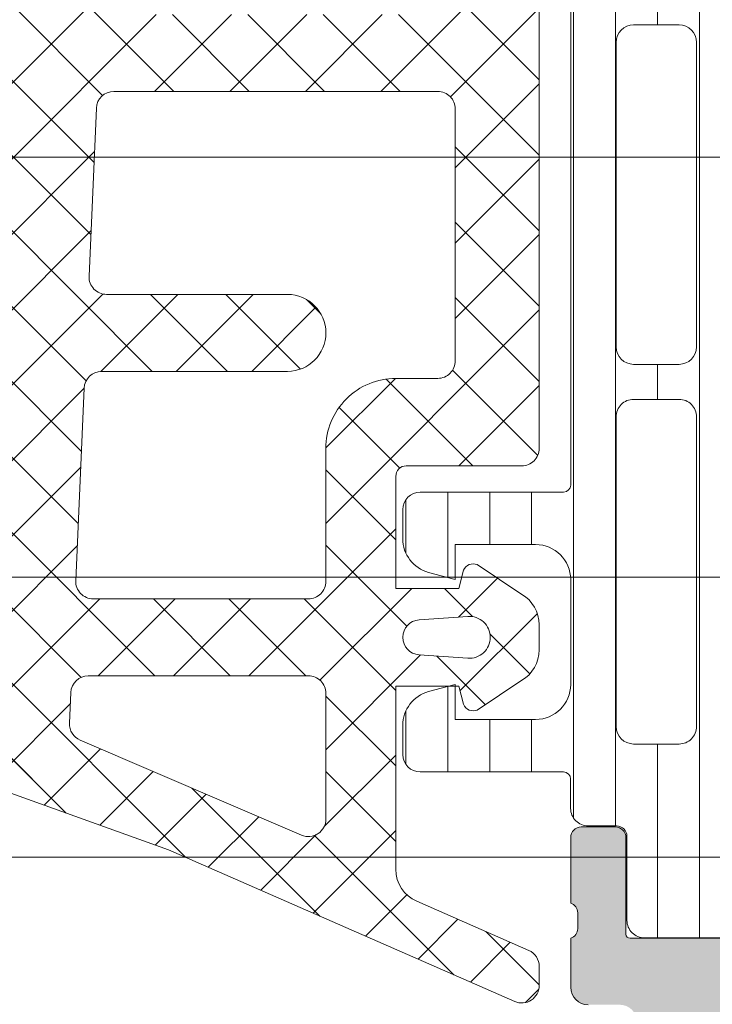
# Model space of a CAD drawing. Header units: millimetres. Extents: x 144573 to 336993, y 74252 to 247042.
# Tile 823 of 1056: x 200173 to 200192, y 219205 to 219233. Entities that reach past the tile are written whole.
import ezdxf

# ---------------------------------------------------------------- set-up
doc = ezdxf.new("R2010")
doc.units = ezdxf.units.MM
doc.layers.add('FASÁDA DETAILNÍ', color=255, linetype='Continuous', lineweight=0)
pattern_1 = [(135, (218737.8640705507, 217938.1777891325), (-1.077630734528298, -1.077630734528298), []), (225, (218737.8640705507, 217938.1777891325), (1.077630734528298, -1.077630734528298), [])]

msp = doc.modelspace()

# ---------------------------------------------------------------- hatches: boundary and pattern name
at = {"layer": 'FASÁDA DETAILNÍ'}
h = msp.add_hatch(dxfattribs=at)
h.set_pattern_fill('LINIE', color=256, scale=1.2, angle=90, style=0)
h.set_pattern_definition([(90, (200207.6575666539, 219206.2351158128), (-1.2, 7.347638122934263e-17), [])])
edge = h.paths.add_edge_path()
edge.add_arc((200189.6837942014, 219209.7698121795), 0.3000000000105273, 359.9979247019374, 449.9979247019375)
edge.add_line((200189.6838050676, 219210.0698121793), (200188.8734737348, 219210.0698408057))
edge.add_arc((200188.8734891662, 219210.5698381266), 0.4999973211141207, 179.9976177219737, 269.99823168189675, ccw=False)
edge.add_line((200188.3734918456, 219210.5698589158), (200188.3721713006, 219211.4109311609))
edge.add_arc((200188.1721713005, 219211.4109311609), 0.2000000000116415, 359.9999999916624, 449.9999999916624)
edge.add_line((200188.1721713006, 219211.6109311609), (200184.0721713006, 219211.6109311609))
edge.add_arc((200184.0721713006, 219212.1109311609), 0.5, 180, 270, ccw=False)
edge.add_line((200183.5721713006, 219212.1109311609), (200183.5721713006, 219212.9416803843))
edge.add_arc((200184.5721713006, 219212.9416803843), 1, 105.0000000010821, 180, ccw=False)
edge.add_line((200184.3133522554, 219213.9076062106), (200185.0721713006, 219214.1109311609))
edge.add_line((200185.0721713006, 219214.1109311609), (200185.0721713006, 219213.1109311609))
edge.add_line((200185.0721713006, 219213.1109311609), (200187.3721713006, 219213.1109311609))
edge.add_arc((200187.3704620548, 219214.1150576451), 1.004127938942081, 270.097530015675, 359.7659122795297)
edge.add_line((200188.3745816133, 219214.1109551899), (200188.3745816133, 219217.1108335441))
edge.add_arc((200187.3704622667, 219217.1068051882), 1.004127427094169, 0.2298596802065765, 89.90248202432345)
edge.add_line((200187.3721713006, 219218.1109311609), (200185.0721713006, 219218.1109311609))
edge.add_line((200185.0721713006, 219218.1109311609), (200185.0721713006, 219217.1109311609))
edge.add_line((200185.0721713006, 219217.1109311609), (200184.3133522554, 219217.3142561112))
edge.add_arc((200184.5721713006, 219218.2801819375), 0.9999999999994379, 180, 254.9999999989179, ccw=False)
edge.add_line((200183.5721713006, 219218.2801819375), (200183.5721713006, 219219.1109311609))
edge.add_arc((200184.0721713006, 219219.1109311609), 0.5, 90, 180, ccw=False)
edge.add_line((200184.0721713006, 219219.6109311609), (200188.1721713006, 219219.6109311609))
edge.add_arc((200188.1704427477, 219219.8151042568), 0.2041804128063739, 270.4850610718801, 358.8441310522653)
edge.add_line((200188.3745816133, 219219.8109854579), (200188.3746045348, 219245.6523522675))
edge.add_arc((200188.8746018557, 219245.6523368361), 0.4999973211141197, 89.99761771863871, 179.9982316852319, ccw=False)
edge.add_line((200188.8746226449, 219246.1523341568), (200189.6849539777, 219246.1523055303))
edge.add_arc((200189.6849648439, 219246.4523055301), 0.3000000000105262, 269.9979247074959, 359.9979247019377)
edge.add_line((200189.9849648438, 219246.4522946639), (200189.9847198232, 219248.8522930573))
edge.add_arc((200190.4847158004, 219248.8522775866), 0.4999959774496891, 89.99762222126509, 179.9982271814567, ccw=False)
edge.add_line((200190.4847365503, 219249.3522735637), (200193.961278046, 219249.3521469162))
edge.add_arc((200193.8189315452, 219248.3623339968), 0.9999960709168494, -32.729091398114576, 81.81631664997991, ccw=False)
edge.add_line((200194.6601646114, 219247.821668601), (200193.3416121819, 219245.5380595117))
edge.add_arc((200193.7746158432, 219245.2880438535), 0.5000000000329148, 149.9979281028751, 179.9978647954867)
edge.add_line((200193.2746158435, 219245.2880624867), (200193.2735295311, 219210.9337937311))
edge.add_arc((200193.7735295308, 219210.9337761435), 0.4999999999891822, 179.9979846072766, 209.9979213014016)
edge.add_line((200193.3405077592, 219210.6837918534), (200194.6588947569, 219208.4000872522))
edge.add_arc((200193.8176225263, 219207.8594827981), 0.9999960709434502, -81.8204672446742, 32.72494080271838, ccw=False)
edge.add_line((200193.9598973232, 219206.8696595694), (200190.4833558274, 219206.8697862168))
edge.add_arc((200190.483371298, 219207.3697821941), 0.4999959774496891, 179.9976222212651, 269.9982271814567, ccw=False)
edge.add_line((200189.983375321, 219207.3698029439), (200189.9837942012, 219209.7698013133))
edge = h.paths.add_edge_path(flags=16)
edge.add_line((200190.1740698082, 219233.9609249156), (200191.4740639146, 219233.9609249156))
edge.add_arc((200191.4740675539, 219234.4609212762), 0.4999963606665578, 269.9995829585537, 360.0004170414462)
edge.add_line((200191.9740639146, 219234.4609249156), (200191.9740639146, 219243.310918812))
edge.add_arc((200191.4740675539, 219243.3109224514), 0.4999963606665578, 359.9995829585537, 450.0004170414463)
edge.add_line((200191.4740639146, 219243.810918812), (200190.1740698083, 219243.810918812))
edge.add_arc((200190.1740532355, 219243.3109188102), 0.5000000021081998, 89.99810089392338, 179.9999997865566)
edge.add_line((200189.6740532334, 219243.3109188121), (200189.6740532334, 219234.4609249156))
edge.add_arc((200190.1740532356, 219234.4609249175), 0.5000000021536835, 180.0000002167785, 270.0018990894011)
edge = h.paths.add_edge_path(flags=16)
edge.add_arc((200190.1740532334, 219223.7609188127), 0.5, 180, 270)
edge.add_line((200190.1740532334, 219223.2609188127), (200191.4740639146, 219223.2609188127))
edge.add_arc((200191.4740639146, 219223.7609188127), 0.5, 270, 360)
edge.add_line((200191.9740639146, 219223.7609188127), (200191.9740639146, 219232.4609249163))
edge.add_arc((200191.4740639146, 219232.4609249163), 0.5, 0, 89.99999999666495)
edge.add_line((200191.4740639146, 219232.9609249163), (200190.1740532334, 219232.9609249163))
edge.add_arc((200190.1740532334, 219232.4609249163), 0.5, 89.99999999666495, 180)
edge.add_line((200189.6740532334, 219232.4609249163), (200189.6740532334, 219223.7609188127))
edge = h.paths.add_edge_path(flags=16)
edge.add_arc((200191.4740675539, 219221.7609224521), 0.4999963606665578, 359.9995829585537, 450.0004170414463)
edge.add_line((200191.4740639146, 219222.2609188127), (200190.1740698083, 219222.2609188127))
edge.add_arc((200190.1740532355, 219221.7609188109), 0.5000000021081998, 89.99810089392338, 179.9999997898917)
edge.add_line((200189.6740532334, 219221.7609188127), (200189.6740532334, 219212.9109096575))
edge.add_arc((200190.1740379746, 219212.9109096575), 0.4999847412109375, 179.9999999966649, 270)
edge.add_line((200190.1740379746, 219212.4109249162), (200191.4740486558, 219212.4109249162))
edge.add_arc((200191.4740486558, 219212.910940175), 0.5000152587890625, 270, 360.0000000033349)
edge.add_line((200191.9740639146, 219212.9109401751), (200191.9740639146, 219221.7609188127))
h = msp.add_hatch(dxfattribs=at)
h.set_pattern_fill('ANSI37', color=256, scale=0.48, angle=90, style=0)
h.set_pattern_definition(pattern_1)
edge = h.paths.add_edge_path(flags=16)
edge.add_line((200184.0388985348, 219215.9584518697), (200185.4317525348, 219216.0581958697))
edge.add_arc((200185.4746100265, 219215.4597289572), 0.599999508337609, -8.35153610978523e-06, 94.09608051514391, ccw=False)
edge.add_arc((200185.4746100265, 219215.4597287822), 0.5999995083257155, -94.09608051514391, 8.351536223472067e-06, ccw=False)
edge.add_line((200185.4317525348, 219214.8612618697), (200184.0388985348, 219214.9610058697))
edge.add_arc((200184.0746130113, 219215.4597288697), 0.5000001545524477, 94.09606439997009, 265.90393560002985, ccw=False)
edge = h.paths.add_edge_path(flags=16)
edge.add_arc((200180.8746049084, 219213.8597322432), 0.4999996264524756, -4.2805441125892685e-05, 90.00004280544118, ccw=False)
edge.add_line((200181.3746045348, 219213.8597318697), (200181.3746045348, 219210.2660468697))
edge.add_arc((200180.874604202, 219210.2660468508), 0.5000003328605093, -113.21802660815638, 2.167783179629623e-06, ccw=False)
edge.add_line((200180.6774885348, 219209.8065408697), (200174.3463865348, 219212.5224188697))
edge.add_arc((200174.5435024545, 219212.9819242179), 0.4999998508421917, 177.4998893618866, 246.7819182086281, ccw=False)
edge.add_line((200174.0439785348, 219213.0037348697), (200174.0823045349, 219213.8815418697))
edge.add_arc((200174.5818281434, 219213.8597323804), 0.499999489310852, 89.99995514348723, 177.5000208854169, ccw=False)
edge.add_line((200174.5818285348, 219214.3597318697), (200180.8746045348, 219214.3597318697))
edge = h.paths.add_edge_path(flags=16)
edge.add_line((200175.4664425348, 219239.4136508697), (200184.3632955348, 219243.5623208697))
edge.add_arc((200184.5746046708, 219243.1091671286), 0.4999998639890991, -2.967197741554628e-05, 115.0000079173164, ccw=False)
edge.add_line((200185.0746045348, 219243.1091668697), (200185.0746045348, 219233.7597318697))
edge.add_arc((200184.5746049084, 219233.7597314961), 0.4999996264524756, -90.00004280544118, 4.2805441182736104e-05, ccw=False)
edge.add_line((200184.5746045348, 219233.2597318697), (200175.4506815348, 219233.2597318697))
edge.add_arc((200175.4506817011, 219233.7597319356), 0.5000000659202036, 177.4999727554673, 269.9999809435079, ccw=False)
edge.add_line((200174.9511575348, 219233.7815418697), (200175.1782275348, 219238.9823058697))
edge.add_arc((200175.6777529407, 219238.9604961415), 0.5000012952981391, 115.00009198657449, 177.5000025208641, ccw=False)
edge = h.paths.add_edge_path(flags=16)
edge.add_arc((200184.5746049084, 219230.5597322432), 0.4999996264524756, -4.2805441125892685e-05, 90.00004280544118, ccw=False)
edge.add_line((200185.0746045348, 219230.5597318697), (200185.0746045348, 219223.3597318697))
edge.add_arc((200184.5746049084, 219223.3597314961), 0.4999996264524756, -90.00004280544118, 4.2805441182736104e-05, ccw=False)
edge.add_line((200184.5746045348, 219222.8597318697), (200183.3746045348, 219222.8597318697))
edge.add_arc((200183.3746030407, 219220.8597333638), 1.999998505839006, 89.99995719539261, 180.0000428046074)
edge.add_line((200181.3746045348, 219220.8597318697), (200181.3746045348, 219217.0597318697))
edge.add_arc((200180.8746049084, 219217.0597314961), 0.4999996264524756, -90.00004280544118, 4.2805441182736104e-05, ccw=False)
edge.add_line((200180.8746045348, 219216.5597318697), (200174.7215435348, 219216.5597318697))
edge.add_arc((200174.7215437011, 219217.0597319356), 0.5000000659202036, 177.4999727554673, 269.9999809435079, ccw=False)
edge.add_line((200174.2220195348, 219217.0815418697), (200174.4621545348, 219222.5815418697))
edge.add_arc((200174.9616781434, 219222.5597323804), 0.499999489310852, 89.99995514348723, 177.5000208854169, ccw=False)
edge.add_line((200174.9616785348, 219223.0597318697), (200180.2746045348, 219223.0597318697))
edge.add_arc((200180.2746045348, 219224.1597318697), 1.099999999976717, 270, 450)
edge.add_line((200180.2746045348, 219225.2597318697), (200175.1013935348, 219225.2597318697))
edge.add_arc((200175.1013937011, 219225.7597319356), 0.5000000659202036, 177.4999727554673, 269.9999809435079, ccw=False)
edge.add_line((200174.6018695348, 219225.7815418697), (200174.8114425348, 219230.5815418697))
edge.add_arc((200175.3109661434, 219230.5597323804), 0.499999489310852, 89.99995514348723, 177.5000208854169, ccw=False)
edge.add_line((200175.3109665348, 219231.0597318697), (200184.5746045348, 219231.0597318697))
edge = h.paths.add_edge_path()
edge.add_line((200183.1881475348, 219245.7727848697), (200174.4002815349, 219241.6749358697))
edge.add_ellipse((200175.6681390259, 219238.9560105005), major_axis=(-3.000002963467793, 0), ratio=1, start_angle=295.0000306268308, end_angle=357.4999411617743)
edge.add_line((200172.6709915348, 219239.0868718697), (200172.6426575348, 219238.4379218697))
edge.add_ellipse((200172.1431339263, 219238.459731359), major_axis=(-0.499999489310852, 0), ratio=1, start_angle=89.99995514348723, end_angle=177.5000208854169, ccw=False)
edge.add_line((200172.1431335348, 219237.9597318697), (200171.1746045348, 219237.9597318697))
edge.add_ellipse((200171.1746044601, 219237.8597319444), major_axis=(-0.09999992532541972, 0), ratio=1, start_angle=-90.00004280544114, end_angle=4.278876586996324e-05)
edge.add_line((200171.0746045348, 219237.8597318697), (200171.0746045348, 219237.2597318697))
edge.add_ellipse((200171.1746044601, 219237.259731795), major_axis=(-0.09999992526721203, 0), ratio=1, start_angle=-4.278876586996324e-05, end_angle=90.0000428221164)
edge.add_line((200171.1746045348, 219237.1597318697), (200172.0776425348, 219237.1597318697))
edge.add_ellipse((200172.0776423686, 219236.6597318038), major_axis=(-0.5000000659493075, 0), ratio=1, start_angle=177.4999727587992, end_angle=269.999980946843, ccw=False)
edge.add_line((200172.5771665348, 219236.6379218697), (200172.1833285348, 219227.7376278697))
edge.add_ellipse((200171.683817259, 219227.7597319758), major_axis=(-0.5000001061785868, 0), ratio=1, start_angle=89.99991701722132, end_angle=177.4662307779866, ccw=False)
edge.add_line((200171.6838165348, 219227.2597318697), (200171.0746045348, 219227.2597318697))
edge.add_ellipse((200171.0746044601, 219227.1597319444), major_axis=(-0.09999992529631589, 0), ratio=1, start_angle=-90.00004280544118, end_angle=4.278876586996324e-05)
edge.add_line((200170.9746045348, 219227.1597318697), (200170.9746045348, 219226.5597318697))
edge.add_ellipse((200171.0746044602, 219226.559731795), major_axis=(-0.0999999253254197, 0), ratio=1, start_angle=-4.278876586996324e-05, end_angle=90.00004278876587)
edge.add_line((200171.0746045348, 219226.4597318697), (200171.6041665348, 219226.4597318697))
edge.add_ellipse((200171.6041668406, 219225.9597313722), major_axis=(-0.5000004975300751, 0), ratio=1, start_angle=177.4663020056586, end_angle=270.0000350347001, ccw=False)
edge.add_line((200172.1036785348, 219225.9376278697), (200171.5930225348, 219214.3974028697))
edge.add_ellipse((200171.0934979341, 219214.4192124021), major_axis=(-0.5000004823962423, 0), ratio=1, start_angle=86.78294269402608, end_angle=177.5000209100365, ccw=False)
edge.add_line((200171.0654385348, 219213.9199998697), (200165.9316955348, 219214.2085628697))
edge.add_ellipse((200166.0472509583, 219214.6189808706), major_axis=(-0.4263754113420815, 0), ratio=1, start_angle=-69.2410276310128, end_angle=74.27514553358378, ccw=False)
edge.add_line((200165.8961275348, 219215.0176758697), (200166.1287305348, 219215.0164358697))
edge.add_line((200166.1287305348, 219215.0164358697), (200168.0113095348, 219214.7182978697))
edge.add_line((200168.0113095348, 219214.7182978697), (200170.8605945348, 219215.1187238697))
edge.add_ellipse((200170.8188439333, 219215.4158044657), major_axis=(-0.2999999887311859, 0), ratio=1, start_angle=97.99974404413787, end_angle=214.5977463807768)
edge.add_ellipse((200168.5962728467, 219213.8826910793), major_axis=(-3.000047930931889, 0), ratio=1, start_angle=214.5976412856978, end_angle=288.008424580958)
edge.add_line((200167.6687875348, 219216.7357698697), (200165.4138965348, 219216.1021938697))
edge.add_ellipse((200165.5748260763, 219215.3269813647), major_axis=(-0.7917403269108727, 0), ratio=1, start_angle=281.727689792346, end_angle=353.2016537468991)
edge.add_line((200164.7886525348, 219215.4207038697), (200164.7874315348, 219214.3624938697))
edge.add_ellipse((200165.9665177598, 219214.4916181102), major_axis=(-1.186135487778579, 0), ratio=1, start_angle=6.249678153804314, end_angle=71.34442355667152)
edge.add_line((200165.5870985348, 219213.3678038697), (200168.8284385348, 219212.2734708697))
edge.add_line((200168.8284385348, 219212.2734708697), (200176.8782335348, 219209.3836928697))
edge.add_line((200176.8782335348, 219209.3836928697), (200186.7761105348, 219205.0508838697))
edge.add_ellipse((200186.9743806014, 219205.5098928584), major_axis=(-0.5000002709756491, 0), ratio=1, start_angle=66.6379505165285, end_angle=179.9334236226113)
edge.add_line((200187.4743805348, 219205.5093118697), (200187.4750155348, 219206.0560128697))
edge.add_ellipse((200186.9750154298, 219206.0565931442), major_axis=(-0.5000004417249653, 0), ratio=1, start_angle=179.9335054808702, end_angle=246.0791754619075)
edge.add_line((200187.1777525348, 219206.5136468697), (200183.9737495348, 219207.9154028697))
edge.add_ellipse((200184.3746038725, 219208.831543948), major_axis=(-0.9999993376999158, 0), ratio=1, start_angle=-5.28089365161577e-05, end_angle=66.3683852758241, ccw=False)
edge.add_line((200183.3746045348, 219208.8315448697), (200183.3746045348, 219214.0594868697))
edge.add_line((200183.3746045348, 219214.0594868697), (200185.1740835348, 219214.0594958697))
edge.add_line((200185.1740835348, 219214.0594958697), (200185.3120255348, 219213.5446948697))
edge.add_ellipse((200185.5891795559, 219213.6594601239), major_axis=(-0.2999756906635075, 0), ratio=1, start_angle=22.49370025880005, end_angle=112.5035666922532)
edge.add_line((200185.7039925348, 219213.3823258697), (200186.9741195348, 219214.2314928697))
edge.add_ellipse((200186.4743987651, 219215.097357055), major_axis=(-0.9997207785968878, 0), ratio=1, start_angle=119.9907606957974, end_angle=180.0076118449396)
edge.add_line((200187.4741195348, 219215.0974898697), (200187.4740885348, 219215.8218508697))
edge.add_ellipse((200186.4743507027, 219215.8216428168), major_axis=(-0.9997378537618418, 0), ratio=1, start_angle=180.0119236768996, end_angle=240.0086750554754)
edge.add_line((200186.9740885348, 219216.6875168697), (200185.7039925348, 219217.5366838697))
edge.add_ellipse((200185.5891806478, 219217.2595363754), major_axis=(-0.2999875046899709, 0), ratio=1, start_angle=247.4975938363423, end_angle=337.5013961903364)
edge.add_line((200185.3120255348, 219217.3743298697), (200185.1740535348, 219216.8595138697))
edge.add_line((200185.1740535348, 219216.8595138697), (200183.3746045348, 219216.8595058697))
edge.add_line((200183.3746045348, 219216.8595058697), (200183.3746045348, 219220.0597328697))
edge.add_ellipse((200183.6746043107, 219220.0597330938), major_axis=(-0.2999997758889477, 0), ratio=1, start_angle=-90.00004280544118, end_angle=4.279988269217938e-05, ccw=False)
edge.add_line((200183.6746045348, 219220.3597328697), (200186.9746005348, 219220.3597328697))
edge.add_ellipse((200186.9746009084, 219220.8597324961), major_axis=(-0.4999996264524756, 0), ratio=1, start_angle=89.99995719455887, end_angle=180.0000428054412)
edge.add_line((200187.4746005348, 219220.8597328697), (200187.4746005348, 219247.7573548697))
edge.add_line((200187.4746005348, 219247.7573548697), (200185.9242085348, 219248.6524728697))
edge.add_ellipse((200185.6742084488, 219248.2194603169), major_axis=(-0.4999999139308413, 0), ratio=1, start_angle=239.9999829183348, end_angle=359.9999366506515)
edge.add_line((200185.1742085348, 219248.2194608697), (200183.4768375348, 219248.2194608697))
edge.add_line((200183.4768375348, 219248.2194608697), (200183.4768375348, 219246.2259388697))
edge.add_ellipse((200182.9768372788, 219246.225938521), major_axis=(-0.5000002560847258, 0), ratio=1, start_angle=115.0001285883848, end_angle=180.0000399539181, ccw=False)
h = msp.add_hatch(dxfattribs=at)
h.set_pattern_fill('ANSI37', color=256, scale=0.48, angle=90, style=0)
h.set_pattern_definition(pattern_1)
edge = h.paths.add_edge_path(flags=16)
edge.add_line((200184.038898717, 219215.9584518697), (200185.431752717, 219216.0581958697))
edge.add_arc((200185.4746102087, 219215.4597289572), 0.599999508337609, -8.35153610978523e-06, 94.09608051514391, ccw=False)
edge.add_arc((200185.4746102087, 219215.4597287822), 0.5999995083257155, -94.09608051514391, 8.351536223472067e-06, ccw=False)
edge.add_line((200185.431752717, 219214.8612618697), (200184.038898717, 219214.9610058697))
edge.add_arc((200184.0746131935, 219215.4597288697), 0.5000001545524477, 94.09606439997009, 265.90393560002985, ccw=False)
edge = h.paths.add_edge_path(flags=16)
edge.add_arc((200180.8746050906, 219213.8597322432), 0.4999996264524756, -4.2805441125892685e-05, 90.00004280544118, ccw=False)
edge.add_line((200181.374604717, 219213.8597318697), (200181.374604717, 219210.2660468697))
edge.add_arc((200180.8746043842, 219210.2660468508), 0.5000003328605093, -113.21802660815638, 2.167783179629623e-06, ccw=False)
edge.add_line((200180.677488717, 219209.8065408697), (200174.346386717, 219212.5224188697))
edge.add_arc((200174.5435026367, 219212.9819242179), 0.4999998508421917, 177.4998893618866, 246.7819182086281, ccw=False)
edge.add_line((200174.043978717, 219213.0037348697), (200174.082304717, 219213.8815418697))
edge.add_arc((200174.5818283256, 219213.8597323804), 0.499999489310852, 89.99995514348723, 177.5000208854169, ccw=False)
edge.add_line((200174.581828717, 219214.3597318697), (200180.874604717, 219214.3597318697))
edge = h.paths.add_edge_path(flags=16)
edge.add_line((200175.466442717, 219239.4136508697), (200184.363295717, 219243.5623208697))
edge.add_arc((200184.574604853, 219243.1091671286), 0.4999998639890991, -2.967197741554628e-05, 115.0000079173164, ccw=False)
edge.add_line((200185.074604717, 219243.1091668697), (200185.074604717, 219233.7597318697))
edge.add_arc((200184.5746050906, 219233.7597314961), 0.4999996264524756, -90.00004280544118, 4.2805441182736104e-05, ccw=False)
edge.add_line((200184.574604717, 219233.2597318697), (200175.450681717, 219233.2597318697))
edge.add_arc((200175.4506818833, 219233.7597319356), 0.5000000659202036, 177.4999727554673, 269.9999809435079, ccw=False)
edge.add_line((200174.951157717, 219233.7815418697), (200175.178227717, 219238.9823058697))
edge.add_arc((200175.6777531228, 219238.9604961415), 0.5000012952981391, 115.00009198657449, 177.5000025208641, ccw=False)
edge = h.paths.add_edge_path(flags=16)
edge.add_arc((200184.5746050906, 219230.5597322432), 0.4999996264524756, -4.2805441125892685e-05, 90.00004280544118, ccw=False)
edge.add_line((200185.074604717, 219230.5597318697), (200185.074604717, 219223.3597318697))
edge.add_arc((200184.5746050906, 219223.3597314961), 0.4999996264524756, -90.00004280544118, 4.2805441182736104e-05, ccw=False)
edge.add_line((200184.574604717, 219222.8597318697), (200183.374604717, 219222.8597318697))
edge.add_arc((200183.3746032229, 219220.8597333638), 1.999998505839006, 89.99995719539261, 180.0000428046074)
edge.add_line((200181.374604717, 219220.8597318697), (200181.374604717, 219217.0597318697))
edge.add_arc((200180.8746050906, 219217.0597314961), 0.4999996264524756, -90.00004280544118, 4.2805441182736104e-05, ccw=False)
edge.add_line((200180.874604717, 219216.5597318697), (200174.721543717, 219216.5597318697))
edge.add_arc((200174.7215438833, 219217.0597319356), 0.5000000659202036, 177.4999727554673, 269.9999809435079, ccw=False)
edge.add_line((200174.222019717, 219217.0815418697), (200174.462154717, 219222.5815418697))
edge.add_arc((200174.9616783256, 219222.5597323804), 0.499999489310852, 89.99995514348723, 177.5000208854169, ccw=False)
edge.add_line((200174.961678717, 219223.0597318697), (200180.274604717, 219223.0597318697))
edge.add_arc((200180.274604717, 219224.1597318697), 1.099999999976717, 270, 450)
edge.add_line((200180.274604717, 219225.2597318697), (200175.101393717, 219225.2597318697))
edge.add_arc((200175.1013938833, 219225.7597319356), 0.5000000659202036, 177.4999727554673, 269.9999809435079, ccw=False)
edge.add_line((200174.601869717, 219225.7815418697), (200174.811442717, 219230.5815418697))
edge.add_arc((200175.3109663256, 219230.5597323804), 0.499999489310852, 89.99995514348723, 177.5000208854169, ccw=False)
edge.add_line((200175.310966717, 219231.0597318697), (200184.574604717, 219231.0597318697))
edge = h.paths.add_edge_path()
edge.add_line((200183.188147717, 219245.7727848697), (200174.400281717, 219241.6749358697))
edge.add_ellipse((200175.668139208, 219238.9560105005), major_axis=(-3.000002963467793, 0), ratio=1, start_angle=295.0000306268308, end_angle=357.4999411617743)
edge.add_line((200172.670991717, 219239.0868718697), (200172.642657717, 219238.4379218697))
edge.add_ellipse((200172.1431341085, 219238.459731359), major_axis=(-0.499999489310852, 0), ratio=1, start_angle=89.99995514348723, end_angle=177.5000208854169, ccw=False)
edge.add_line((200172.143133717, 219237.9597318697), (200171.174604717, 219237.9597318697))
edge.add_ellipse((200171.1746046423, 219237.8597319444), major_axis=(-0.09999992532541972, 0), ratio=1, start_angle=-90.00004280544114, end_angle=4.278876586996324e-05)
edge.add_line((200171.074604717, 219237.8597318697), (200171.074604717, 219237.2597318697))
edge.add_ellipse((200171.1746046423, 219237.259731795), major_axis=(-0.09999992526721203, 0), ratio=1, start_angle=-4.278876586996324e-05, end_angle=90.0000428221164)
edge.add_line((200171.174604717, 219237.1597318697), (200172.077642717, 219237.1597318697))
edge.add_ellipse((200172.0776425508, 219236.6597318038), major_axis=(-0.5000000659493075, 0), ratio=1, start_angle=177.4999727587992, end_angle=269.999980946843, ccw=False)
edge.add_line((200172.577166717, 219236.6379218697), (200172.183328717, 219227.7376278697))
edge.add_ellipse((200171.6838174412, 219227.7597319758), major_axis=(-0.5000001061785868, 0), ratio=1, start_angle=89.99991701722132, end_angle=177.4662307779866, ccw=False)
edge.add_line((200171.683816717, 219227.2597318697), (200171.074604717, 219227.2597318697))
edge.add_ellipse((200171.0746046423, 219227.1597319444), major_axis=(-0.09999992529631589, 0), ratio=1, start_angle=-90.00004280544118, end_angle=4.278876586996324e-05)
edge.add_line((200170.974604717, 219227.1597318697), (200170.974604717, 219226.5597318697))
edge.add_ellipse((200171.0746046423, 219226.559731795), major_axis=(-0.0999999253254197, 0), ratio=1, start_angle=-4.278876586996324e-05, end_angle=90.00004278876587)
edge.add_line((200171.074604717, 219226.4597318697), (200171.604166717, 219226.4597318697))
edge.add_ellipse((200171.6041670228, 219225.9597313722), major_axis=(-0.5000004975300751, 0), ratio=1, start_angle=177.4663020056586, end_angle=270.0000350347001, ccw=False)
edge.add_line((200172.103678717, 219225.9376278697), (200171.593022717, 219214.3974028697))
edge.add_ellipse((200171.0934981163, 219214.4192124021), major_axis=(-0.5000004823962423, 0), ratio=1, start_angle=86.78294269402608, end_angle=177.5000209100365, ccw=False)
edge.add_line((200171.065438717, 219213.9199998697), (200165.931695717, 219214.2085628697))
edge.add_ellipse((200166.0472511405, 219214.6189808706), major_axis=(-0.4263754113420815, 0), ratio=1, start_angle=-69.2410276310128, end_angle=74.27514553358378, ccw=False)
edge.add_line((200165.896127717, 219215.0176758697), (200166.128730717, 219215.0164358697))
edge.add_line((200166.128730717, 219215.0164358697), (200168.011309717, 219214.7182978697))
edge.add_line((200168.011309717, 219214.7182978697), (200170.860594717, 219215.1187238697))
edge.add_ellipse((200170.8188441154, 219215.4158044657), major_axis=(-0.2999999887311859, 0), ratio=1, start_angle=97.99974404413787, end_angle=214.5977463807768)
edge.add_ellipse((200168.5962730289, 219213.8826910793), major_axis=(-3.000047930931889, 0), ratio=1, start_angle=214.5976412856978, end_angle=288.008424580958)
edge.add_line((200167.668787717, 219216.7357698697), (200165.413896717, 219216.1021938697))
edge.add_ellipse((200165.5748262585, 219215.3269813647), major_axis=(-0.7917403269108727, 0), ratio=1, start_angle=281.727689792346, end_angle=353.2016537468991)
edge.add_line((200164.788652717, 219215.4207038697), (200164.787431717, 219214.3624938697))
edge.add_ellipse((200165.966517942, 219214.4916181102), major_axis=(-1.186135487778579, 0), ratio=1, start_angle=6.249678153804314, end_angle=71.34442355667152)
edge.add_line((200165.587098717, 219213.3678038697), (200168.828438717, 219212.2734708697))
edge.add_line((200168.828438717, 219212.2734708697), (200176.878233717, 219209.3836928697))
edge.add_line((200176.878233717, 219209.3836928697), (200186.776110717, 219205.0508838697))
edge.add_ellipse((200186.9743807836, 219205.5098928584), major_axis=(-0.5000002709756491, 0), ratio=1, start_angle=66.6379505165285, end_angle=179.9334236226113)
edge.add_line((200187.474380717, 219205.5093118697), (200187.475015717, 219206.0560128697))
edge.add_ellipse((200186.975015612, 219206.0565931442), major_axis=(-0.5000004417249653, 0), ratio=1, start_angle=179.9335054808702, end_angle=246.0791754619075)
edge.add_line((200187.177752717, 219206.5136468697), (200183.973749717, 219207.9154028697))
edge.add_ellipse((200184.3746040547, 219208.831543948), major_axis=(-0.9999993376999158, 0), ratio=1, start_angle=-5.28089365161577e-05, end_angle=66.3683852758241, ccw=False)
edge.add_line((200183.374604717, 219208.8315448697), (200183.374604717, 219214.0594868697))
edge.add_line((200183.374604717, 219214.0594868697), (200185.174083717, 219214.0594958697))
edge.add_line((200185.174083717, 219214.0594958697), (200185.312025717, 219213.5446948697))
edge.add_ellipse((200185.5891797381, 219213.6594601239), major_axis=(-0.2999756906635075, 0), ratio=1, start_angle=22.49370025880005, end_angle=112.5035666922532)
edge.add_line((200185.703992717, 219213.3823258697), (200186.974119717, 219214.2314928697))
edge.add_ellipse((200186.4743989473, 219215.097357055), major_axis=(-0.9997207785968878, 0), ratio=1, start_angle=119.9907606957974, end_angle=180.0076118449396)
edge.add_line((200187.474119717, 219215.0974898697), (200187.474088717, 219215.8218508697))
edge.add_ellipse((200186.4743508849, 219215.8216428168), major_axis=(-0.9997378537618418, 0), ratio=1, start_angle=180.0119236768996, end_angle=240.0086750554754)
edge.add_line((200186.974088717, 219216.6875168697), (200185.703992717, 219217.5366838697))
edge.add_ellipse((200185.58918083, 219217.2595363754), major_axis=(-0.2999875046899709, 0), ratio=1, start_angle=247.4975938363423, end_angle=337.5013961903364)
edge.add_line((200185.312025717, 219217.3743298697), (200185.174053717, 219216.8595138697))
edge.add_line((200185.174053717, 219216.8595138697), (200183.374604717, 219216.8595058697))
edge.add_line((200183.374604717, 219216.8595058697), (200183.374604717, 219220.0597328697))
edge.add_ellipse((200183.6746044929, 219220.0597330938), major_axis=(-0.2999997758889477, 0), ratio=1, start_angle=-90.00004280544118, end_angle=4.279988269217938e-05, ccw=False)
edge.add_line((200183.674604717, 219220.3597328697), (200186.974600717, 219220.3597328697))
edge.add_ellipse((200186.9746010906, 219220.8597324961), major_axis=(-0.4999996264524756, 0), ratio=1, start_angle=89.99995719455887, end_angle=180.0000428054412)
edge.add_line((200187.474600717, 219220.8597328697), (200187.474600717, 219247.7573548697))
edge.add_line((200187.474600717, 219247.7573548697), (200185.924208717, 219248.6524728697))
edge.add_ellipse((200185.674208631, 219248.2194603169), major_axis=(-0.4999999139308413, 0), ratio=1, start_angle=239.9999829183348, end_angle=359.9999366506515)
edge.add_line((200185.174208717, 219248.2194608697), (200183.476837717, 219248.2194608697))
edge.add_line((200183.476837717, 219248.2194608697), (200183.476837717, 219246.2259388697))
edge.add_ellipse((200182.9768374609, 219246.225938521), major_axis=(-0.5000002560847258, 0), ratio=1, start_angle=115.0001285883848, end_angle=180.0000399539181, ccw=False)
h = msp.add_hatch(color=256, dxfattribs=at)
edge = h.paths.add_edge_path()
edge.add_arc((200143.3746720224, 219194.8597963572), 0.5000674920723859, 180.0077324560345, 269.9922675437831, ccw=False)
edge.add_line((200142.8746045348, 219194.8597288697), (200142.8746045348, 219198.8597288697))
edge.add_arc((200143.3746720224, 219198.8596613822), 0.5000674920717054, 450.00773245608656, 539.9922675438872, ccw=False)
edge.add_line((200143.3746045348, 219199.3597288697), (200144.6746533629, 219199.3597288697))
edge.add_arc((200144.6746164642, 219198.8596919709), 0.5000369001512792, 360.00422797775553, 449.99577202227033, ccw=False)
edge.add_line((200145.1746533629, 219198.8597288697), (200145.1746533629, 219198.3597288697))
edge.add_line((200145.1746533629, 219198.3597288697), (200144.1746533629, 219198.3597288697))
edge.add_line((200144.1746533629, 219198.3597288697), (200144.1746533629, 219196.8597288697))
edge.add_arc((200145.1746163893, 219196.859691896), 0.9999630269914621, 539.9978814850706, 630.0021185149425)
edge.add_line((200145.174653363, 219195.8597288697), (200149.174653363, 219195.8597288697))
edge.add_arc((200149.1745764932, 219196.8598057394), 1.000076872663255, 270.0044039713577, 359.9955960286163)
edge.add_line((200150.1746533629, 219196.8597288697), (200150.1746533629, 219198.3597288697))
edge.add_line((200150.1746533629, 219198.3597288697), (200149.1746533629, 219198.3597288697))
edge.add_line((200149.1746533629, 219198.3597288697), (200149.1746533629, 219198.8597288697))
edge.add_arc((200149.6745958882, 219198.8597863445), 0.4999425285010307, 89.9934131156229, 180.0065868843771, ccw=False)
edge.add_line((200149.6746533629, 219199.3597288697), (200152.4746411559, 219199.3597288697))
edge.add_arc((200152.4746411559, 219198.8597288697), 0.5000000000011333, 360.0000000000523, 450.0000000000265, ccw=False)
edge.add_line((200152.9746411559, 219198.8597288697), (200152.9746411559, 219198.6597288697))
edge.add_arc((200152.4746411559, 219198.6597288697), 0.5000000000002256, 269.99999999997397, 359.99999999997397, ccw=False)
edge.add_line((200152.4746411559, 219198.1597288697), (200151.9746411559, 219198.1597288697))
edge.add_arc((200151.9746762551, 219197.6596937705), 0.500035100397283, 450.0040217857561, 539.9959782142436)
edge.add_line((200151.4746411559, 219197.6597288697), (200151.4746411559, 219196.8597258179))
edge.add_arc((200151.9746577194, 219196.8597423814), 0.5000165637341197, 180.0018979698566, 269.9981020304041)
edge.add_line((200151.9746411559, 219196.3597258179), (200183.2746350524, 219196.3597258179))
edge.add_line((200183.2746350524, 219196.3597258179), (200189.3130926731, 219196.79212245))
edge.add_arc((200189.2746366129, 219197.7913421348), 0.9999594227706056, 272.2040028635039, 359.9999999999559)
edge.add_line((200190.2745960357, 219197.7913421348), (200190.2745960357, 219204.4597943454))
edge.add_arc((200189.7745960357, 219204.4597943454), 0.5000000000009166, 360.0000000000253, 449.9999999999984)
edge.add_line((200189.7745960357, 219204.9597943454), (200188.8745960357, 219204.9597943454))
edge.add_arc((200188.8745960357, 219205.4597943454), 0.5000000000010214, 180.0000000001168, 270.0000000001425, ccw=False)
edge.add_line((200188.3745960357, 219205.4597943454), (200188.3745960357, 219206.8597958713))
edge.add_arc((200188.2957595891, 219207.1273164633), 0.278895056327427, 286.4198764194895, 361.1645893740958)
edge.add_line((200188.5745970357, 219207.1329848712), (200188.5745970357, 219207.5865788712))
edge.add_arc((200188.2957289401, 219207.5922395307), 0.2789255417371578, 358.8371299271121, 433.5754054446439)
edge.add_line((200188.3745960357, 219207.8597828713), (200188.3745960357, 219209.7397938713))
edge.add_arc((200188.6745960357, 219209.7397938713), 0.3000000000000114, 450.00000000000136, 540, ccw=False)
edge.add_line((200188.6745960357, 219210.0397938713), (200189.6545703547, 219210.0397938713))
edge.add_arc((200189.6545703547, 219209.7397938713), 0.2999999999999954, 360.0000000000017, 450.00000000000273, ccw=False)
edge.add_line((200189.9545703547, 219209.7397938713), (200189.9545703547, 219206.9797958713))
edge.add_arc((200190.0745703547, 219206.9797958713), 0.1200000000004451, 539.9999999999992, 630)
edge.add_line((200190.0745703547, 219206.8597958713), (200194.3745960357, 219206.8597958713))
edge.add_arc((200194.3745960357, 219207.3597958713), 0.5000000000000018, 269.9999999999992, 359.9999999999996)
edge.add_line((200194.8745960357, 219207.3597958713), (200194.8745960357, 219208.0597958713))
edge.add_line((200194.8745960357, 219208.0597958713), (200193.4931005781, 219210.4526161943))
edge.add_arc((200193.6127158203, 219210.5216760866), 0.1381197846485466, 89.99999999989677, 209.9999999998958, ccw=False)
edge.add_line((200193.6127158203, 219210.6597958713), (200197.3745960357, 219210.6597958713))
edge.add_arc((200197.3745960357, 219212.6597958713), 1.999999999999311, 270.0000000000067, 360.0000000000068)
edge.add_line((200199.3745960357, 219212.6597958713), (200199.3745960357, 219213.227791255))
edge.add_arc((200199.8745960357, 219213.227791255), 0.5000000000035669, 505.5209282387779, 539.9999999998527, ccw=False)
edge.add_arc((200203.584094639, 219210.6803179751), 4.999999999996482, 455.34922800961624, 505.5209282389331, ccw=False)
edge.add_arc((200203.136476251, 219215.5216692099), 0.1381197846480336, 330.00000000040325, 457.70243749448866, ccw=False)
edge.add_line((200203.2560914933, 219215.4526093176), (200201.8745960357, 219213.0597889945))
edge.add_line((200201.8745960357, 219213.0597889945), (200201.8745960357, 219212.3597889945))
edge.add_arc((200202.3745960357, 219212.3597889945), 0.5, 540, 630)
edge.add_line((200202.3745960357, 219211.8597889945), (200206.6746217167, 219211.8597889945))
edge.add_arc((200206.6746217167, 219211.9797889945), 0.1199999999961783, 270, 359.9999999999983)
edge.add_line((200206.7946217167, 219211.9797889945), (200206.7946217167, 219214.7397869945))
edge.add_arc((200207.0946217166, 219214.7397869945), 0.2999999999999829, 90, 180.0000000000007, ccw=False)
edge.add_line((200207.0946217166, 219215.0397869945), (200208.0745960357, 219215.0397869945))
edge.add_arc((200208.0745960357, 219214.7397869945), 0.300000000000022, 360.00000000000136, 450, ccw=False)
edge.add_line((200208.3745960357, 219214.7397869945), (200208.3745960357, 219212.8597759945))
edge.add_arc((200208.4534631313, 219212.592232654), 0.2789255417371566, 466.424594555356, 541.1628700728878)
edge.add_line((200208.1745950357, 219212.5865719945), (200208.1745950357, 219212.1329779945))
edge.add_arc((200208.4534324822, 219212.1273095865), 0.2788950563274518, 538.8354106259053, 613.5801235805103)
edge.add_line((200208.3745960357, 219211.8597889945), (200208.3745960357, 219208.8597305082))
edge.add_line((200208.3745960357, 219208.8597305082), (200207.6745236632, 219208.1596276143))
edge.add_line((200207.6745236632, 219208.1596276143), (200207.0745175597, 219208.1596276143))
edge.add_line((200207.0745175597, 219208.1596276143), (200207.0745175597, 219209.7596337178))
edge.add_arc((200206.5745081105, 219209.7596242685), 0.5000094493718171, 360.0010827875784, 449.9989172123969)
edge.add_line((200206.5745175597, 219210.2596337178), (200206.1790894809, 219210.2596337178))
edge.add_arc((200206.179089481, 219209.7596337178), 0.5000000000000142, 450.0000000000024, 465.0000000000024)
edge.add_line((200206.0496799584, 219210.2425966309), (200204.6157932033, 219209.8583878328))
edge.add_arc((200204.8746122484, 219208.8924620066), 1.000000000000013, 465.0000000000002, 540.0000000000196)
edge.add_line((200203.8746122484, 219208.8924620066), (200203.8746122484, 219203.1596398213))
edge.add_line((200203.8746122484, 219203.1596398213), (200207.0745175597, 219203.1596398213))
edge.add_line((200207.0745175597, 219203.1596398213), (200207.0745175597, 219203.9596276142))
edge.add_line((200207.0745175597, 219203.9596276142), (200207.6745236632, 219203.9596276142))
edge.add_line((200207.6745236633, 219203.9596276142), (200208.3745053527, 219202.7471947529))
edge.add_line((200208.3745053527, 219202.7471947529), (200208.3745053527, 219201.6596398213))
edge.add_line((200208.3745053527, 219201.6596398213), (200193.3745960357, 219201.6596398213))
edge.add_arc((200193.3745960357, 219201.1596398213), 0.5000000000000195, 449.9999999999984, 540.0000000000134)
edge.add_line((200192.8745960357, 219201.1596398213), (200192.8745960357, 219195.3597288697))
edge.add_arc((200191.8745960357, 219195.3597288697), 1, 270, 360.00000000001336, ccw=False)
edge.add_line((200191.8745960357, 219194.3597288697), (200143.3746045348, 219194.3597288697))
edge = h.paths.add_edge_path(flags=16)
edge.add_line((200202.2746122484, 219203.9596276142), (200202.2746122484, 219208.3596276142))
edge.add_arc((200201.7746122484, 219208.3596276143), 0.5000000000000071, 360.0000000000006, 449.9999999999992)
edge.add_line((200201.7746122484, 219208.8596276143), (200197.3746122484, 219208.8596276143))
edge.add_arc((200197.3746122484, 219208.3596276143), 0.4999999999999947, 449.9999999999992, 540.0000000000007)
edge.add_line((200196.8746122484, 219208.3596276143), (200196.8746122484, 219203.9596276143))
edge.add_arc((200197.3746122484, 219203.9596276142), 0.5, 540, 630)
edge.add_line((200197.3746122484, 219203.4596276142), (200201.7746122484, 219203.4596276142))
edge.add_arc((200201.7746122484, 219203.9596276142), 0.4999999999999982, 270, 360.0000000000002)

# ---------------------------------------------------------------- linework, layer by layer
for p, q in [((198226.3692538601, 219229.1778314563), (212229.5384493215, 219229.1777965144)), ((198226.3692538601, 219229.1778314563), (218529.5384156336, 219229.1777807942)), ((200148.2001050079, 219229.1778186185), (202065.8691539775, 219229.1778218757)), ((218529.5384156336, 219217.1778170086), (198226.3692538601, 219217.1778170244)), ((212229.5384493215, 219217.1778170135), (198226.3692538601, 219217.1778170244)), ((202106.8693537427, 219217.1778170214), (200148.2001050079, 219217.1778170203)), ((200188.6745960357, 219210.0397938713), (200189.6545703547, 219210.0397938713)), ((200188.3745960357, 219207.8597828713), (200188.3745960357, 219209.7397938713)), ((200189.9545703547, 219209.7397938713), (200189.9545703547, 219206.9797958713)), ((198226.3692538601, 219209.1778314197), (224801.3692538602, 219209.1777653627)), ((199206.8693537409, 219209.1778170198), (202065.8691539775, 219209.177821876)), ((200188.5745970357, 219207.1329848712), (200188.5745970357, 219207.5865788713)), ((200188.3745960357, 219205.4597943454), (200188.3745960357, 219206.8597958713)), ((200190.0745703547, 219206.8597958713), (200194.3745960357, 219206.8597958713))]:
    msp.add_line(p, q, dxfattribs=at)
at = {"layer": 'FASÁDA DETAILNÍ', "extrusion": (0, 0, -1)}
for points in [[(-200168.8284385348, 219212.2734708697), (-200176.8782335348, 219209.3836928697), (-200186.7761105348, 219205.0508838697), (-200186.7761105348, 219205.0508838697, -0.538982), (-200187.4743805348, 219205.5093118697), (-200187.4750155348, 219206.0560128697), (-200187.4750155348, 219206.0560128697, -0.296905), (-200187.1777525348, 219206.5136468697), (-200183.9737495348, 219207.9154028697), (-200183.9737495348, 219207.9154028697, 0.297963), (-200183.3746045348, 219208.8315448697), (-200183.3746045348, 219214.0594868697), (-200185.1740835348, 219214.0594958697), (-200185.3120255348, 219213.5446948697), (-200185.3120255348, 219213.5446948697, -0.414264), (-200185.7039925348, 219213.3823258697), (-200186.9741195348, 219214.2314928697), (-200186.9741195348, 219214.2314928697, -0.268028), (-200187.4741195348, 219215.0974898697), (-200187.4740885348, 219215.8218508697), (-200187.4740885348, 219215.8218508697, -0.267934), (-200186.9740885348, 219216.6875168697), (-200185.7039925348, 219217.5366838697), (-200185.7039925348, 219217.5366838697, -0.414233), (-200185.3120255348, 219217.3743298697), (-200185.1740535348, 219216.8595138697), (-200183.3746045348, 219216.8595058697), (-200183.3746045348, 219220.0597328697), (-200183.3746045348, 219220.0597328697, 0.414214), (-200183.6746045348, 219220.3597328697), (-200186.9746005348, 219220.3597328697), (-200186.9746005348, 219220.3597328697, -0.414214), (-200187.4746005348, 219220.8597328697), (-200187.4746005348, 219247.7573548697)], [(-200168.828438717, 219212.2734708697), (-200176.878233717, 219209.3836928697), (-200186.776110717, 219205.0508838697), (-200186.776110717, 219205.0508838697, -0.538982), (-200187.474380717, 219205.5093118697), (-200187.475015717, 219206.0560128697), (-200187.475015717, 219206.0560128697, -0.296905), (-200187.177752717, 219206.5136468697), (-200183.973749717, 219207.9154028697), (-200183.973749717, 219207.9154028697, 0.297963), (-200183.374604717, 219208.8315448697), (-200183.374604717, 219214.0594868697), (-200185.174083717, 219214.0594958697), (-200185.312025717, 219213.5446948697), (-200185.312025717, 219213.5446948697, -0.414264), (-200185.703992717, 219213.3823258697), (-200186.974119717, 219214.2314928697), (-200186.974119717, 219214.2314928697, -0.268028), (-200187.474119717, 219215.0974898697), (-200187.474088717, 219215.8218508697), (-200187.474088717, 219215.8218508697, -0.267934), (-200186.974088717, 219216.6875168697), (-200185.703992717, 219217.5366838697), (-200185.703992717, 219217.5366838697, -0.414233), (-200185.312025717, 219217.3743298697), (-200185.174053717, 219216.8595138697), (-200183.374604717, 219216.8595058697), (-200183.374604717, 219220.0597328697), (-200183.374604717, 219220.0597328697, 0.414214), (-200183.674604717, 219220.3597328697), (-200186.974600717, 219220.3597328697), (-200186.974600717, 219220.3597328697, -0.414214), (-200187.474600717, 219220.8597328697), (-200187.474600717, 219247.7573548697)]]:
    msp.add_lwpolyline(points, format="xyb", dxfattribs=at)
at = {"layer": 'FASÁDA DETAILNÍ'}
msp.add_lwpolyline([(200193.9598973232, 219206.8696595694), (200190.4833558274, 219206.8697862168, -0.4142166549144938), (200189.983375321, 219207.3698029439), (200189.9837942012, 219209.7698013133, 0.4142135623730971), (200189.6838050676, 219210.0698121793), (200188.8734737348, 219210.0698408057, -0.4142167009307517), (200188.3734918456, 219210.5698589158), (200188.3721713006, 219211.4109311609, 0.414213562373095), (200188.1721713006, 219211.6109311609), (200184.0721713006, 219211.6109311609, -0.414213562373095), (200183.5721713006, 219212.1109311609), (200183.5721713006, 219212.9416803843, -0.3394542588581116), (200184.3133522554, 219213.9076062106), (200185.0721713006, 219214.1109311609), (200185.0721713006, 219213.1109311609), (200187.3721713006, 219213.1109311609, 0.4125193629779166), (200188.3745816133, 219214.1109551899), (200188.3745816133, 219217.1108335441, 0.4125410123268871), (200187.3721713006, 219218.1109311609), (200185.0721713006, 219218.1109311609), (200185.0721713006, 219217.1109311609), (200184.3133522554, 219217.3142561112, -0.3394542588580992), (200183.5721713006, 219218.2801819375), (200183.5721713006, 219219.1109311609, -0.414213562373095), (200184.0721713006, 219219.6109311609), (200188.1721713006, 219219.6109311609, 0.4058498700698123), (200188.3745816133, 219219.8109854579), (200188.3746045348, 219245.6523522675, -0.4142167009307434)], format="xyb", dxfattribs=at)
for points in [[(200189.6740532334, 219223.7609188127, 0.4142135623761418), (200190.1740532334, 219223.2609188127), (200191.4740639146, 219223.2609188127, 0.4142135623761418), (200191.9740639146, 219223.7609188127), (200191.9740639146, 219232.4609249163, 0.4142135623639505), (200191.4740639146, 219232.9609249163), (200190.1740532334, 219232.9609249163, 0.414213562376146), (200189.6740532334, 219232.4609249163)], [(200184.5746045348, 219231.0597318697, -0.414214), (200185.0746045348, 219230.5597318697), (200185.0746045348, 219223.3597318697), (200185.0746045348, 219223.3597318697, -0.414214), (200184.5746045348, 219222.8597318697), (200183.3746045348, 219222.8597318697), (200183.3746045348, 219222.8597318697, 0.414214), (200181.3746045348, 219220.8597318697), (200181.3746045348, 219217.0597318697), (200181.3746045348, 219217.0597318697, -0.414214), (200180.8746045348, 219216.5597318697), (200174.7215435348, 219216.5597318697), (200174.7215435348, 219216.5597318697, -0.427052), (200174.2220195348, 219217.0815418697), (200174.4621545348, 219222.5815418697), (200174.4621545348, 219222.5815418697, -0.401491), (200174.9616785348, 219223.0597318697), (200180.2746045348, 219223.0597318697), (200180.2746045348, 219223.0597318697, 1), (200180.2746045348, 219225.2597318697), (200175.1013935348, 219225.2597318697), (200175.1013935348, 219225.2597318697, -0.427052), (200174.6018695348, 219225.7815418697), (200174.8114425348, 219230.5815418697), (200174.8114425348, 219230.5815418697, -0.401491), (200175.3109665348, 219231.0597318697), (200184.5746045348, 219231.0597318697)], [(200184.574604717, 219231.0597318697, -0.414214), (200185.074604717, 219230.5597318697), (200185.074604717, 219223.3597318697), (200185.074604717, 219223.3597318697, -0.414214), (200184.574604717, 219222.8597318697), (200183.374604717, 219222.8597318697), (200183.374604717, 219222.8597318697, 0.414214), (200181.374604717, 219220.8597318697), (200181.374604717, 219217.0597318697), (200181.374604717, 219217.0597318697, -0.414214), (200180.874604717, 219216.5597318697), (200174.721543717, 219216.5597318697), (200174.721543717, 219216.5597318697, -0.427052), (200174.222019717, 219217.0815418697), (200174.462154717, 219222.5815418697), (200174.462154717, 219222.5815418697, -0.401491), (200174.961678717, 219223.0597318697), (200180.274604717, 219223.0597318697), (200180.274604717, 219223.0597318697, 1), (200180.274604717, 219225.2597318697), (200175.101393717, 219225.2597318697), (200175.101393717, 219225.2597318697, -0.427052), (200174.601869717, 219225.7815418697), (200174.811442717, 219230.5815418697), (200174.811442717, 219230.5815418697, -0.401491), (200175.310966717, 219231.0597318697), (200184.574604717, 219231.0597318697)], [(200191.9740639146, 219221.7609188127, 0.4142178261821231), (200191.4740639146, 219222.2609188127), (200190.1740698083, 219222.2609188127, 0.4142232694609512), (200189.6740532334, 219221.7609188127), (200189.6740532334, 219212.9109096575, 0.4142135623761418), (200190.1740379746, 219212.4109249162), (200191.4740486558, 219212.4109249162, 0.4142135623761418), (200191.9740639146, 219212.9109401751)], [(200184.0388985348, 219215.9584518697), (200185.4317525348, 219216.0581958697), (200185.4317525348, 219216.0581958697, -0.435311), (200186.0746095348, 219215.4597288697, -0.435311), (200185.4317525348, 219214.8612618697), (200184.0388985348, 219214.9610058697), (200184.0388985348, 219214.9610058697, -0.930949), (200184.0388985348, 219215.9584518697)], [(200184.038898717, 219215.9584518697), (200185.431752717, 219216.0581958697), (200185.431752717, 219216.0581958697, -0.435311), (200186.074609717, 219215.4597288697, -0.435311), (200185.431752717, 219214.8612618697), (200184.038898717, 219214.9610058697), (200184.038898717, 219214.9610058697, -0.930949), (200184.038898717, 219215.9584518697)], [(200180.8746045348, 219214.3597318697, -0.414214), (200181.3746045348, 219213.8597318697), (200181.3746045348, 219210.2660468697), (200181.3746045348, 219210.2660468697, -0.538546), (200180.6774885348, 219209.8065408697), (200174.3463865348, 219212.5224188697), (200174.3463865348, 219212.5224188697, -0.311858), (200174.0439785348, 219213.0037348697), (200174.0823045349, 219213.8815418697), (200174.0823045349, 219213.8815418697, -0.401491), (200174.5818285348, 219214.3597318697), (200180.8746045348, 219214.3597318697)], [(200180.874604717, 219214.3597318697, -0.414214), (200181.374604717, 219213.8597318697), (200181.374604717, 219210.2660468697), (200181.374604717, 219210.2660468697, -0.538546), (200180.677488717, 219209.8065408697), (200174.346386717, 219212.5224188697), (200174.346386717, 219212.5224188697, -0.311858), (200174.043978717, 219213.0037348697), (200174.082304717, 219213.8815418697), (200174.082304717, 219213.8815418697, -0.401491), (200174.581828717, 219214.3597318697), (200180.874604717, 219214.3597318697)]]:
    msp.add_lwpolyline(points, format="xyb", close=True, dxfattribs=at)
for centre, radius, start, end in [((200188.6745960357, 219209.7397938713), 0.3000000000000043, 90, 180), ((200189.6545703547, 219209.7397938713), 0.2999999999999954, 0, 90), ((200188.2957289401, 219207.5922395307), 0.2789255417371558, 358.8371299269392, 73.5754054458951), ((200188.2957595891, 219207.1273164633), 0.2788950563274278, 286.4198764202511, 1.164589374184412), ((200190.0745703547, 219206.9797958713), 0.1200000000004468, 180, 270), ((200188.8745960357, 219205.4597943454), 0.5000000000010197, 180, 270)]:
    msp.add_arc(centre, radius, start, end, dxfattribs=at)

doc.saveas('drawing.dxf')
